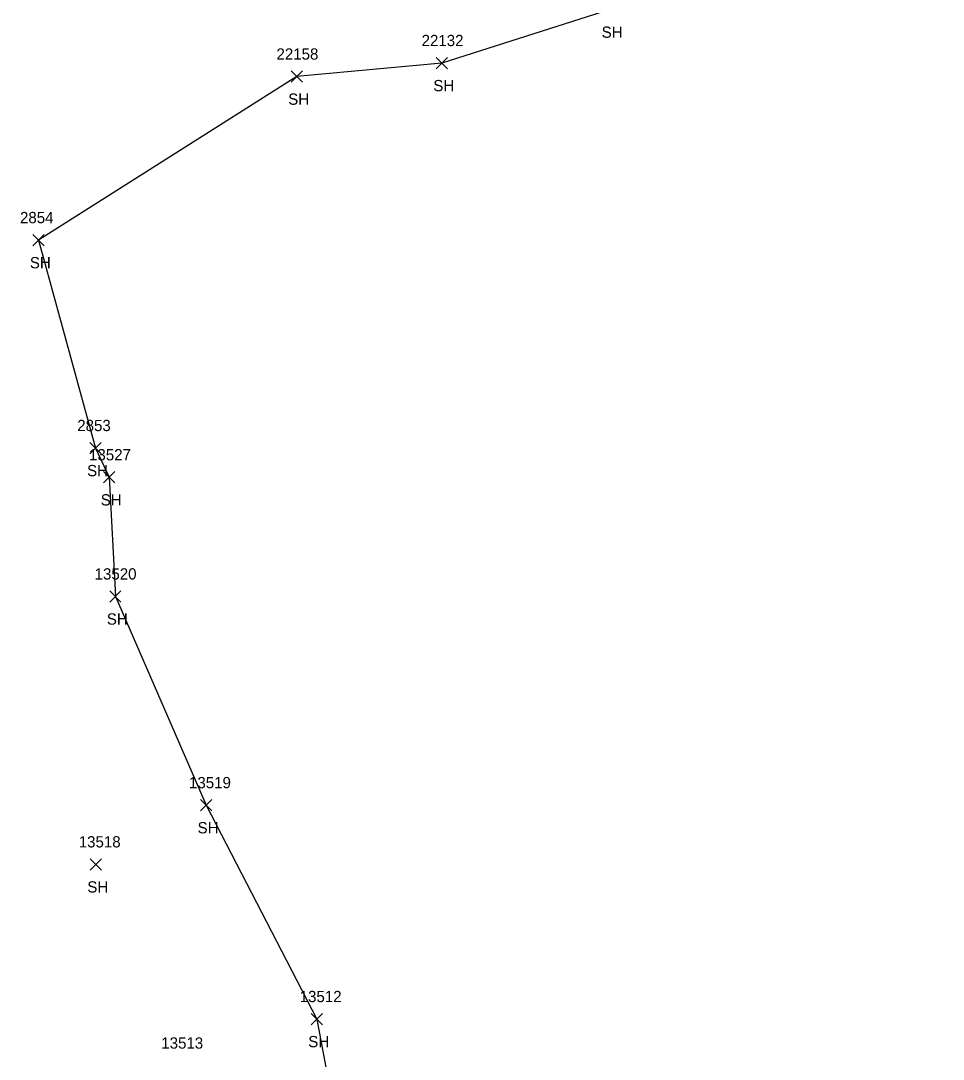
# Model space of a CAD drawing. Extents: x 1439173 to 1457902, y 641926 to 659889.
# Drawn here: x 1447255.5 to 1447419.2, y 651243.6 to 651427.8 of the extents above; entities that cross this region are included whole.
import ezdxf

# ---------------------------------------------------------------- set-up
doc = ezdxf.new("R2010")
doc.units = 0
for name, color, linetype in [('L_A', 7, 'Continuous'), ('L_I', 7, 'Continuous'), ('L_TIC', 7, 'Continuous'), ('LSOGP', 7, 'Continuous')]:
    doc.layers.add(name, color=color, linetype=linetype)

msp = doc.modelspace()

# ---------------------------------------------------------------- linework, layer by layer
at = {"layer": 'L_TIC'}
for points in [[(1447329.22, 651419.32), (1447331.22, 651421.32)], [(1447331.22, 651419.32), (1447329.22, 651421.32)], [(1447303.47, 651416.92), (1447305.47, 651418.92)], [(1447305.47, 651416.92), (1447303.47, 651418.92)], [(1447257.63, 651387.91), (1447259.63, 651389.91)], [(1447259.63, 651387.91), (1447257.63, 651389.91)], [(1447267.79, 651351.03), (1447269.79, 651353.03)], [(1447269.79, 651351.03), (1447267.79, 651353.03)], [(1447270.21, 651345.84), (1447272.21, 651347.84)], [(1447272.21, 651345.84), (1447270.21, 651347.84)], [(1447271.29, 651324.7), (1447273.29, 651326.7)], [(1447273.29, 651324.7), (1447271.29, 651326.7)], [(1447287.39, 651287.68), (1447289.39, 651289.68)], [(1447289.39, 651287.68), (1447287.39, 651289.68)], [(1447267.82, 651277.18), (1447269.82, 651279.18)], [(1447269.82, 651277.18), (1447267.82, 651279.18)], [(1447307.03, 651249.74), (1447309.03, 651251.74)], [(1447309.03, 651249.74), (1447307.03, 651251.74)]]:
    msp.add_lwpolyline(points, dxfattribs=at)
at = {"layer": 'LSOGP'}
msp.add_lwpolyline([(1447450.3, 651440.45), (1447406.04, 651447.02), (1447371.93, 651438.07), (1447360.09, 651429.8), (1447330.22, 651420.32), (1447304.47, 651417.92), (1447258.63, 651388.91), (1447268.79, 651352.03), (1447271.21, 651346.84), (1447272.29, 651325.71), (1447288.39, 651288.68), (1447308.03, 651250.75), (1447315.25, 651212.24)], dxfattribs=at)

# ---------------------------------------------------------------- texts
at = {"layer": 'L_A'}
for p in [(1447358.58, 651424.8), (1447328.71, 651415.32), (1447302.96, 651412.92), (1447257.12, 651383.91), (1447267.28, 651347.03), (1447269.7, 651341.84), (1447270.78, 651320.7), (1447286.88, 651283.68), (1447267.31, 651273.18), (1447306.52, 651245.74)]:
    msp.add_text('SH', height=2, dxfattribs=at).set_placement(p)
at = {"layer": 'L_I'}
for s, p in [('22132', (1447326.63, 651423.32)), ('22158', (1447300.88, 651420.92)), ('2854', (1447255.37, 651391.91)), ('2853', (1447265.53, 651355.03)), ('13527', (1447267.62, 651349.84)), ('13520', (1447268.61, 651328.7)), ('13519', (1447285.36, 651291.68)), ('13518', (1447265.79, 651281.18)), ('13512', (1447305, 651253.74)), ('13513', (1447280.44, 651245.49))]:
    msp.add_text(s, height=2, dxfattribs=at).set_placement(p)

doc.saveas('drawing.dxf')
